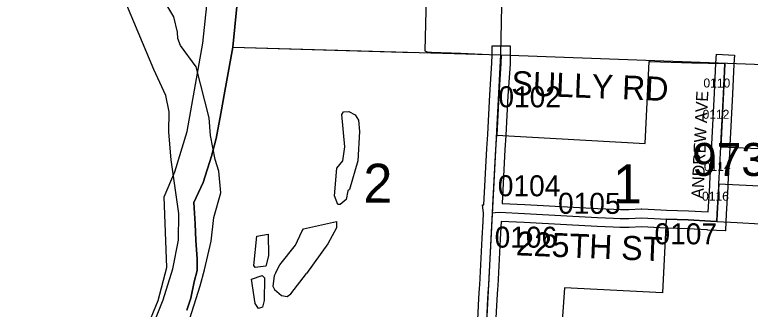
# Model space of a CAD drawing. Extents: x -157.2 to -99.3, y 12.2 to 46.2.
# Drawn here: x -149.381 to -146.931, y 28.263 to 29.245 of the extents above; entities that cross this region are included whole.
import ezdxf

# ---------------------------------------------------------------- set-up
doc = ezdxf.new("R2010")
doc.units = 0
for name, color, linetype in [('tdCoCityStreetMajor', 7, 'Continuous'), ('tdCoClipBndry', 7, 'Continuous'), ('tdCoCoBndry', 7, 'Continuous'), ('tdCoCorpBndry', 7, 'Continuous'), ('tdCoHydroRiver', 7, 'Continuous'), ('tdCoSecRdNmbr', 7, 'Continuous'), ('tdCoSecRdTxt', 7, 'Continuous'), ('tdCoSecRteBand', 7, 'Continuous'), ('tdCoSecRteCL', 7, 'Continuous'), ('tdCoSectLine', 7, 'Continuous'), ('tdCoSectLinePart', 7, 'Continuous'), ('tdCoSectNmbr', 7, 'Continuous'), ('tdCoStBndry', 7, 'Continuous'), ('tdCoStBndryPart', 7, 'Continuous'), ('tdCoStrucPriMaintName', 7, 'Continuous'), ('tdCoSurfConc', 7, 'Continuous'), ('tdCoSurfGravel', 7, 'Continuous'), ('tdCoSurfGravelUnbanded', 7, 'Continuous'), ('tdCoTwpBndry', 7, 'Continuous'), ('tdCoTwpBndryShd', 7, 'Continuous')]:
    doc.layers.add(name, color=color, linetype=linetype)

msp = doc.modelspace()

# ---------------------------------------------------------------- linework, layer by layer
at = {"layer": 'tdCoCityStreetMajor'}
msp.add_lwpolyline([(-147.043, 28.5554), (-146.9754, 28.552), (-146.8985, 28.5478), (-146.8346, 28.5444), (-146.8122, 28.5436), (-146.8028, 28.5441), (-146.7974, 28.5449), (-146.7946, 28.5455)], dxfattribs=at)
at = {"layer": 'tdCoClipBndry'}
msp.add_lwpolyline([(-149.2479, 26.3407), (-149.3074, 26.5178), (-149.3612, 26.7545), (-149.3781, 26.9092), (-149.3812, 27.1601), (-149.3629, 27.3075), (-149.3366, 27.4205), (-149.298, 27.5478), (-149.1977, 27.7581), (-149.004, 28.074), (-148.9444, 28.1922), (-148.9031, 28.2915), (-148.8742, 28.4019), (-148.883, 28.6372), (-148.8474, 28.7212), (-148.8073, 28.8548), (-148.7542, 29.1497), (-148.7419, 29.2753)], dxfattribs=at)
at = {"layer": 'tdCoCoBndry'}
msp.add_lwpolyline([(-148.8082, 28.2596), (-148.7947, 28.3001), (-148.7833, 28.3536), (-148.7736, 28.3915), (-148.7739, 28.4312), (-148.7777, 28.4918), (-148.7799, 28.5472), (-148.7849, 28.6182), (-148.7537, 28.6857), (-148.726, 28.773), (-148.7099, 28.8315), (-148.6949, 28.9149), (-148.6815, 28.9891), (-148.6683, 29.0626), (-148.6552, 29.1359), (-148.6417, 29.2722)], dxfattribs=at)
at = {"layer": 'tdCoCorpBndry'}
for points in [[(-147.9966, 29.8865), (-148.0151, 29.1242), (-148.008, 29.121), (-147.9934, 29.1198), (-147.895, 29.1168), (-147.8008, 29.1121), (-147.7613, 29.1108), (-147.7617, 29.0821), (-147.7686, 28.9758), (-147.7761, 28.843), (-147.2815, 28.8155), (-147.2684, 29.0886), (-147.2652, 29.0885), (-147.1261, 29.0843), (-147.016, 29.0814), (-147.0174, 29.0559), (-147.0185, 29.0322), (-147.0299, 28.8037), (-146.7802, 28.7934)], [(-146.7865, 28.6674), (-147.0365, 28.6799), (-147.0418, 28.5817), (-147.043, 28.5554), (-147.064, 28.5565), (-147.1387, 28.5609), (-147.2111, 28.5632), (-147.2233, 28.3175), (-147.5504, 28.3337), (-147.5665, 28.0955), (-146.8176, 28.045)]]:
    msp.add_lwpolyline(points, dxfattribs=at)
at = {"layer": 'tdCoHydroRiver'}
for points in [[(-148.7272, 28.4896), (-148.7182, 28.5683), (-148.6948, 28.6512), (-148.7019, 28.7225), (-148.7131, 28.7623), (-148.7293, 28.8419), (-148.7337, 28.9005), (-148.7768, 29.0709), (-148.8296, 29.1422), (-148.8383, 29.1647), (-148.8391, 29.1868), (-148.8516, 29.2378), (-148.8933, 29.3087)], [(-148.8541, 28.3974), (-148.8361, 28.4931), (-148.8343, 28.5816), (-148.8604, 28.7611), (-148.8679, 28.853), (-148.8671, 28.9209), (-148.8779, 28.9749), (-148.9176, 29.0616), (-149.0081, 29.2763)], [(-148.3047, 28.6124), (-148.3163, 28.6413), (-148.3085, 28.7326), (-148.2887, 28.7572), (-148.2823, 28.8043), (-148.2913, 28.912), (-148.2862, 28.9213), (-148.2688, 28.9223), (-148.2471, 28.9105), (-148.2367, 28.8928), (-148.2333, 28.8548), (-148.2382, 28.757), (-148.2667, 28.6617), (-148.2716, 28.6571), (-148.2773, 28.6289), (-148.2968, 28.6122), (-148.3047, 28.6124)], [(-148.4246, 28.5218), (-148.4195, 28.5311), (-148.3098, 28.5557), (-148.3092, 28.5336), (-148.3385, 28.4808), (-148.4095, 28.382)], [(-148.5112, 28.3855), (-148.4978, 28.4106), (-148.4466, 28.4768), (-148.4246, 28.5218)], [(-148.5802, 28.4024), (-148.5847, 28.4089), (-148.5751, 28.5065), (-148.537, 28.513), (-148.5363, 28.4404), (-148.5453, 28.4059), (-148.5802, 28.4024)], [(-148.7492, 28.3945), (-148.7272, 28.4896)], [(-149.1878, 27.7516), (-149.1782, 27.756), (-149.1269, 27.8253), (-149.1183, 27.844), (-149.0904, 27.8762), (-148.9886, 28.0385), (-148.8867, 28.2942), (-148.8541, 28.3974)], [(-148.9543, 27.8399), (-148.9518, 27.8666), (-148.8599, 28.0625), (-148.8043, 28.2106), (-148.7635, 28.3403), (-148.7492, 28.3945)], [(-148.5688, 28.2656), (-148.5809, 28.2818), (-148.5923, 28.3628), (-148.5571, 28.3758), (-148.5495, 28.3676), (-148.5505, 28.2918), (-148.556, 28.2699), (-148.5688, 28.2656)], [(-148.5112, 28.3855), (-148.5168, 28.3746), (-148.5214, 28.3398), (-148.5161, 28.3285), (-148.4931, 28.3088)], [(-148.4931, 28.3088), (-148.4743, 28.305), (-148.4614, 28.314), (-148.4095, 28.382)]]:
    msp.add_lwpolyline(points, dxfattribs=at)
at = {"layer": 'tdCoSecRteBand'}
msp.add_lwpolyline([(-147.8427, 28.1554), (-147.835, 28.299), (-147.835, 28.2991), (-147.835, 28.2993), (-147.8328, 28.3331), (-147.8323, 28.3437), (-147.8323, 28.3437), (-147.8323, 28.3437), (-147.8244, 28.4999), (-147.8244, 28.4999), (-147.8244, 28.5), (-147.8214, 28.5557), (-147.82, 28.5832), (-147.8231, 28.6105), (-147.8185, 28.611), (-147.8086, 28.7981), (-147.8086, 28.7981), (-147.8086, 28.7982), (-147.806, 28.8447), (-147.8059, 28.8461), (-147.7985, 28.9775), (-147.7985, 28.9776), (-147.7985, 28.9777), (-147.7917, 29.0832), (-147.7913, 29.1112), (-147.7909, 29.1412), (-147.7309, 29.1404), (-147.7313, 29.1104), (-147.7317, 29.0817), (-147.7317, 29.0809), (-147.7317, 29.0801), (-147.7386, 28.974), (-147.746, 28.8427), (-147.7461, 28.8413), (-147.7487, 28.7949), (-147.7581, 28.6156), (-147.6818, 28.6116), (-147.6818, 28.6116), (-147.6818, 28.6116), (-147.5406, 28.6039), (-147.4388, 28.5987), (-147.3856, 28.5963), (-147.364, 28.5953), (-147.3361, 28.5956), (-147.2951, 28.597), (-147.2938, 28.5971), (-147.2925, 28.597), (-147.2292, 28.5938), (-147.2102, 28.5932), (-147.1377, 28.5909), (-147.1373, 28.5909), (-147.1369, 28.5908), (-147.0715, 28.587), (-147.0666, 28.6738), (-147.0662, 28.6814), (-147.0662, 28.6816), (-147.0598, 28.8053), (-147.0598, 28.8053), (-147.0598, 28.8053), (-147.0598, 28.8053), (-147.0594, 28.813), (-147.051, 28.9827), (-147.0485, 29.0337), (-147.0473, 29.0574), (-147.0473, 29.0574), (-147.0473, 29.0575), (-147.046, 29.0829), (-147.0444, 29.1129), (-146.9845, 29.1098), (-146.9861, 29.0798), (-146.9874, 29.0544), (-146.9886, 29.0308), (-146.9911, 28.9797), (-146.9995, 28.81), (-146.9995, 28.81), (-146.9995, 28.81), (-146.9999, 28.8022), (-146.9999, 28.8022), (-146.9999, 28.8022), (-146.9999, 28.8022), (-147.0062, 28.6784), (-147.0062, 28.6784), (-147.0063, 28.6781), (-147.0063, 28.6781), (-147.0066, 28.6707), (-147.0066, 28.6706), (-147.0066, 28.6705), (-147.0118, 28.5801), (-147.013, 28.554), (-147.0144, 28.5241), (-147.0148, 28.5241), (-147.0148, 28.5239), (-147.0444, 28.5254), (-147.0743, 28.5268), (-147.0743, 28.527), (-147.1401, 28.5309), (-147.2121, 28.5332), (-147.2314, 28.5339), (-147.2317, 28.5339), (-147.2319, 28.5339), (-147.2943, 28.537), (-147.3344, 28.5356), (-147.3348, 28.5356), (-147.3352, 28.5356), (-147.3643, 28.5353), (-147.3651, 28.5353), (-147.3659, 28.5354), (-147.3883, 28.5364), (-147.4416, 28.5388), (-147.4417, 28.5388), (-147.4418, 28.5388), (-147.5437, 28.544), (-147.5437, 28.544), (-147.5437, 28.544), (-147.685, 28.5516), (-147.7613, 28.5557), (-147.7645, 28.4968), (-147.7724, 28.3407), (-147.7729, 28.3299), (-147.7729, 28.3297), (-147.7729, 28.3295), (-147.7751, 28.2956), (-147.7828, 28.1524)], dxfattribs=at)
at = {"layer": 'tdCoSecRteCL'}
for points in [[(-147.7899, 28.5841), (-147.7885, 28.6086), (-147.7787, 28.7965), (-147.7761, 28.843), (-147.776, 28.8444), (-147.7686, 28.9758), (-147.7617, 29.0821), (-147.7613, 29.1108)], [(-147.7899, 28.5841), (-147.7811, 28.5851), (-147.7665, 28.586), (-147.6834, 28.5816), (-147.5421, 28.574), (-147.4403, 28.5688), (-147.3869, 28.5663), (-147.3646, 28.5653), (-147.3355, 28.5656), (-147.294, 28.5671), (-147.2304, 28.5638), (-147.2111, 28.5632), (-147.1387, 28.5609), (-147.064, 28.5565), (-147.0433, 28.5554), (-147.043, 28.5554), (-147.0418, 28.5817), (-147.0366, 28.6722), (-147.0362, 28.6799), (-147.0362, 28.6799), (-147.0362, 28.6799), (-147.0298, 28.8037), (-147.0298, 28.8038), (-147.0294, 28.8115), (-147.0211, 28.9812), (-147.0185, 29.0322), (-147.0174, 29.0559), (-147.016, 29.0814)], [(-147.8116, 27.6106), (-147.8117, 27.6685), (-147.813, 27.8325), (-147.8147, 28.088), (-147.8144, 28.1009), (-147.8139, 28.125), (-147.8127, 28.1539), (-147.8051, 28.2974), (-147.8029, 28.3314), (-147.8023, 28.3422), (-147.7945, 28.4984), (-147.7899, 28.5841)]]:
    msp.add_lwpolyline(points, dxfattribs=at)
at = {"layer": 'tdCoSectLine'}
for points in [[(-148.7918, 30.1376), (-148.777, 30.0554), (-148.762, 29.9752), (-148.7364, 29.89), (-148.7186, 29.8112), (-148.6987, 29.7245), (-148.6774, 29.6436), (-148.666, 29.5925), (-148.6553, 29.4881), (-148.6453, 29.3709), (-148.6417, 29.2722), (-148.6552, 29.1359)], [(-147.7617, 29.1108), (-147.7418, 30.0945)], [(-148.6552, 29.1359), (-148.6683, 29.0626), (-148.6815, 28.9891), (-148.6949, 28.9149), (-148.7099, 28.8315), (-148.726, 28.773), (-148.7537, 28.6857), (-148.7849, 28.6182), (-148.7799, 28.5472), (-148.7777, 28.4918), (-148.7739, 28.4312), (-148.7736, 28.3915), (-148.7833, 28.3536), (-148.7947, 28.3001), (-148.8082, 28.2596)], [(-148.6552, 29.1359), (-147.7617, 29.1108)], [(-147.8146, 28.1122), (-147.7617, 29.1108)], [(-147.7617, 29.1108), (-146.7666, 29.0737)]]:
    msp.add_lwpolyline(points, dxfattribs=at)
at = {"layer": 'tdCoSectLinePart'}
for points in [[(-148.7918, 30.1376), (-148.777, 30.0554), (-148.762, 29.9752), (-148.7364, 29.89), (-148.7186, 29.8112), (-148.6987, 29.7245), (-148.6774, 29.6436), (-148.666, 29.5925), (-148.6553, 29.4881), (-148.6453, 29.3709), (-148.6417, 29.2722), (-148.6552, 29.1359)], [(-148.6552, 29.1359), (-148.6683, 29.0626), (-148.6815, 28.9891), (-148.6949, 28.9149), (-148.7099, 28.8315), (-148.726, 28.773), (-148.7537, 28.6857), (-148.7849, 28.6182), (-148.7799, 28.5472), (-148.7777, 28.4918), (-148.7739, 28.4312), (-148.7736, 28.3915), (-148.7833, 28.3536), (-148.7947, 28.3001), (-148.8082, 28.2596)], [(-148.6552, 29.1359), (-148.0508, 29.1189)]]:
    msp.add_lwpolyline(points, dxfattribs=at)
at = {"layer": 'tdCoStBndry'}
msp.add_lwpolyline([(-148.6417, 29.2722), (-148.6552, 29.1359), (-148.6683, 29.0626), (-148.6815, 28.9891), (-148.6949, 28.9149), (-148.7099, 28.8315), (-148.726, 28.773), (-148.7537, 28.6857), (-148.7849, 28.6182), (-148.7799, 28.5472), (-148.7777, 28.4918), (-148.7739, 28.4312), (-148.7736, 28.3915), (-148.7833, 28.3536), (-148.7947, 28.3001), (-148.8082, 28.2596)], dxfattribs=at)
at = {"layer": 'tdCoStBndryPart'}
msp.add_lwpolyline([(-148.6417, 29.2722), (-148.6552, 29.1359), (-148.6683, 29.0626), (-148.6815, 28.9891), (-148.6949, 28.9149), (-148.7099, 28.8315), (-148.726, 28.773), (-148.7537, 28.6857), (-148.7849, 28.6182), (-148.7799, 28.5472), (-148.7777, 28.4918), (-148.7739, 28.4312), (-148.7736, 28.3915), (-148.7833, 28.3536), (-148.7947, 28.3001), (-148.8082, 28.2596)], dxfattribs=at)
at = {"layer": 'tdCoSurfConc'}
for p, q in [((-147.0362, 28.6799), (-147.0298, 28.8037)), ((-147.0298, 28.8037), (-147.0298, 28.8038)), ((-147.0362, 28.6799), (-147.0362, 28.6799))]:
    msp.add_line(p, q, dxfattribs=at)
for points in [[(-147.0298, 28.8038), (-147.0294, 28.8115), (-147.0211, 28.9812), (-147.0185, 29.0322), (-147.0174, 29.0559), (-147.016, 29.0814)], [(-147.043, 28.5554), (-147.0418, 28.5817), (-147.0366, 28.6722), (-147.0362, 28.6799), (-147.0362, 28.6799)]]:
    msp.add_lwpolyline(points, dxfattribs=at)
at = {"layer": 'tdCoSurfGravel'}
for points in [[(-147.7761, 28.843), (-147.776, 28.8444), (-147.7686, 28.9758), (-147.7617, 29.0821), (-147.7613, 29.1108)], [(-147.7899, 28.5841), (-147.7885, 28.6086), (-147.7787, 28.7965), (-147.7761, 28.843)], [(-147.8221, 26.5663), (-147.8209, 26.6311), (-147.8196, 26.6717), (-147.8155, 26.8431), (-147.8152, 26.8539), (-147.8149, 26.8647), (-147.8112, 27.0106), (-147.8096, 27.1139), (-147.8085, 27.1773), (-147.8115, 27.522), (-147.8116, 27.6106), (-147.8117, 27.6685), (-147.813, 27.8325), (-147.8147, 28.088), (-147.8144, 28.1009), (-147.8139, 28.125), (-147.8127, 28.1539), (-147.8051, 28.2974), (-147.8029, 28.3314), (-147.8023, 28.3422), (-147.7945, 28.4984), (-147.7899, 28.5841)], [(-147.7899, 28.5841), (-147.7811, 28.5851), (-147.7665, 28.586), (-147.6834, 28.5816), (-147.5421, 28.574), (-147.4403, 28.5688), (-147.3869, 28.5663), (-147.3646, 28.5653), (-147.3355, 28.5656), (-147.294, 28.5671), (-147.2304, 28.5638), (-147.2111, 28.5632)], [(-147.2111, 28.5632), (-147.1387, 28.5609), (-147.064, 28.5565), (-147.0433, 28.5554)]]:
    msp.add_lwpolyline(points, dxfattribs=at)
at = {"layer": 'tdCoSurfGravelUnbanded'}
msp.add_line((-147.0433, 28.5554), (-147.043, 28.5554), dxfattribs=at)
at = {"layer": 'tdCoTwpBndry'}
msp.add_lwpolyline([(-148.6547, 29.1359), (-148.0508, 29.1189)], dxfattribs=at)
at = {"layer": 'tdCoTwpBndryShd'}
for points in [[(-148.8082, 28.2596), (-148.7947, 28.3001), (-148.7833, 28.3536), (-148.7736, 28.3915), (-148.7739, 28.4312), (-148.7777, 28.4918), (-148.7799, 28.5472), (-148.7849, 28.6182), (-148.7537, 28.6857), (-148.726, 28.773), (-148.7099, 28.8315), (-148.6949, 28.9149), (-148.6815, 28.9891), (-148.6683, 29.0626), (-148.6552, 29.1359), (-148.6417, 29.2722)], [(-148.6552, 29.1359), (-147.7617, 29.1108), (-146.7666, 29.0737), (-145.7949, 29.0582), (-144.7725, 29.0447), (-143.7799, 29.0389), (-142.7824, 29.0379), (-141.7839, 29.0328), (-140.7866, 29.0316), (-139.7961, 28.9719), (-138.7976, 28.9254), (-137.7864, 28.8705), (-136.7821, 28.8176), (-135.7696, 28.7544), (-134.7778, 28.6994), (-133.8175, 28.674)]]:
    msp.add_lwpolyline(points, dxfattribs=at)

# ---------------------------------------------------------------- texts
at = {"layer": 'tdCoSecRdNmbr'}
for s, height, rotation, p in [('0110', 0.03, 359.8882, (-147.0876, 29.0019)), ('0102', 0.07, 359.8872, (-147.7704, 28.936)), ('0112', 0.03, 359.8882, (-147.0904, 28.8976)), ('0114', 0.03, 359.8882, (-147.0859, 28.7232)), ('0104', 0.07, 359.8872, (-147.7724, 28.6395)), ('0105', 0.07, 359.8875, (-147.5718, 28.581)), ('0116', 0.03, 359.8882, (-147.0921, 28.6246)), ('0106', 0.07, 359.8872, (-147.7829, 28.4682)), ('0107', 0.07, 359.8878, (-147.2506, 28.4794))]:
    msp.add_text(s, height=height, rotation=rotation, dxfattribs=at).set_placement(p)
at = {"layer": 'tdCoSecRdTxt'}
for s, height, rotation, p in [('SULLY RD', 0.08, 357.7177, (-147.7282, 28.9773)), ('ANDREW AVE', 0.04, 87.2739, (-147.0881, 28.6304)), ('225TH ST', 0.08, 357.6589, (-147.7132, 28.4427))]:
    msp.add_text(s, height=height, rotation=rotation, dxfattribs=at).set_placement(p)
at = {"layer": 'tdCoSectNmbr'}
for s, rotation, p in [('2', 359.8869, (-148.2202, 28.6179)), ('1', 359.8875, (-147.3888, 28.6156))]:
    msp.add_text(s, height=0.13, rotation=rotation, dxfattribs=at).set_placement(p)
at = {"layer": 'tdCoStrucPriMaintName'}
msp.add_text('97398O029', height=0.11, dxfattribs=at).set_placement((-147.1248, 28.707))

doc.saveas('drawing.dxf')
